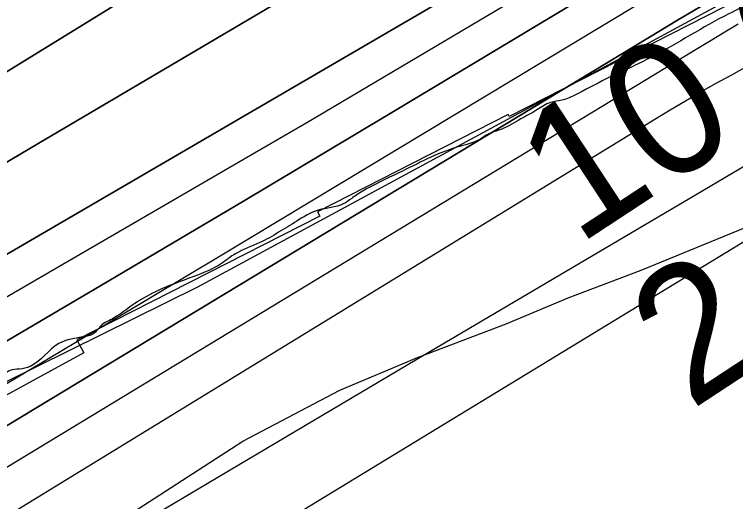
# Model space of a CAD drawing. Extents: x 3445503 to 3483459, y 540493 to 566012.
# Drawn here: x 3478045.2 to 3478406, y 552431.2 to 552675.1 of the extents above; entities that cross this region are included whole.
import ezdxf

# ---------------------------------------------------------------- set-up
doc = ezdxf.new("R2010")
doc.units = 0
for name, color, linetype in [('V-RIVR-EDGE', 7, 'Continuous'), ('V-RIVR-RANG', 7, 'Continuous'), ('V-RRAP-FSHR', 7, 'Continuous'), ('V-RRAP-RVMT', 7, 'Continuous'), ('V-SITE-VEGE', 7, 'Continuous'), ('V-TOPO-DPTH', 7, 'Continuous'), ('V-TOPO-MINR', 7, 'Continuous'), ('V-TOPO-WATR', 7, 'Continuous')]:
    doc.layers.add(name, color=color, linetype=linetype)

msp = doc.modelspace()

# ---------------------------------------------------------------- linework, layer by layer
at = {"layer": 'V-RIVR-EDGE'}
msp.add_spline([(3479768.7834022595, 553521.5466482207), (3479746.8492096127, 553508.0432454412), (3479737.4468765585, 553501.4614907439), (3479731.176648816, 553496.2625184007), (3479729.0831345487, 553493.1390089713), (3479725.5991016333, 553490.0189378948), (3479718.287704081, 553485.5178036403), (3479706.4468058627, 553476.8562880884), (3479686.254199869, 553464.7391060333), (3479678.2458238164, 553459.5444316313), (3479670.2279922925, 553450.5258309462), (3479664.9911980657, 553441.500353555), (3479660.8127654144, 553438.7296313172), (3479644.1033327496, 553429.3848906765), (3479636.4434459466, 553424.5369863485), (3479630.520847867, 553419.3371544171), (3479624.2549180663, 553415.8763303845), (3479613.8079768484, 553408.6018951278), (3479606.841630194, 553403.0570122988), (3479601.2666617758, 553397.8563207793), (3479591.169928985, 553391.6239149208), (3479577.948827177, 553387.137393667), (3479560.8891860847, 553376.7506236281), (3479543.1239706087, 553362.1940168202), (3479535.7996792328, 553352.4784376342), (3479527.788724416, 553346.2408742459), (3479508.9849178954, 553333.4249945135), (3479481.8276844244, 553316.4581889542), (3479463.3723671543, 553303.9890792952), (3479444.566841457, 553290.4779402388), (3479413.5693495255, 553266.9156265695), (3479396.501112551, 553253.0525599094), (3479388.1399493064, 553245.7729671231), (3479367.243488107, 553230.1812076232), (3479334.513864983, 553209.0565995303), (3479314.3186802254, 553195.8965284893), (3479313.6199825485, 553194.5077290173), (3479310.8337877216, 553192.4288277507), (3479300.7422124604, 553188.2821998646), (3479298.653855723, 553187.2444684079), (3479295.1672440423, 553183.0815083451), (3479290.288394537, 553178.2267273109), (3479282.976137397, 553173.3779633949), (3479278.1024454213, 553170.6089603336), (3479275.3205485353, 553170.2682073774), (3479273.9300298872, 553170.2716457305), (3479272.54380918, 553172.0132323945), (3479268.362797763, 553168.1996211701), (3479263.4848078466, 553163.6924697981), (3479260.6994726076, 553161.9611981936), (3479256.869529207, 553159.5372460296), (3479254.081615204, 553156.7630854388), (3479250.603599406, 553156.0764219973), (3479247.129881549, 553157.1279068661), (3479245.391733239, 553157.1322048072), (3479243.99605706, 553155.0498651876), (3479240.8536366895, 553149.4955268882), (3479226.2325607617, 553141.1885177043), (3479210.216668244, 553131.1467985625), (3479205.3352399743, 553125.2491285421), (3479200.458969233, 553121.4372364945), (3479196.981813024, 553121.0982027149), (3479190.7322154, 553124.242342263), (3479181.6749332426, 553116.616838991), (3479172.617651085, 553108.9913357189), (3479164.962921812, 553106.2292093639), (3479157.306473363, 553102.7718236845), (3479146.170289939, 553097.9325152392), (3479136.767956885, 553091.3507605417), (3479123.1871911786, 553081.9982836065), (3479107.865698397, 553071.6072156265), (3479086.28085458, 553058.7982125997), (3479076.5386281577, 553055.3459844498), (3479062.6231266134, 553051.2088120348), (3479060.533910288, 553049.8234509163), (3479055.6499032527, 553042.8828919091), (3479050.4251432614, 553038.7242297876), (3479038.2452112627, 553033.5398704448), (3479032.3243323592, 553029.035297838), (3479026.754521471, 553025.920384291), (3479019.4482814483, 553023.5050280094), (3479013.5334196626, 553021.4338630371), (3479007.612540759, 553016.92929043), (3478996.811093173, 553006.8746774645), (3478989.8473252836, 553002.3726836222), (3478976.9635380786, 552993.713746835), (3478963.3896490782, 552987.1423071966), (3478949.110185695, 552976.4010307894), (3478929.6033835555, 552960.4582032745), (3478919.8499824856, 552952.486789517), (3478912.8862145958, 552947.9847956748), (3478904.184298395, 552943.4870997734), (3478895.8325906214, 552940.0314332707), (3478888.176142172, 552936.5740475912), (3478872.855508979, 552926.5306092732), (3478856.1452167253, 552916.8382389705), (3478849.179729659, 552911.6409858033), (3478840.4752346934, 552906.1004009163), (3478830.3827998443, 552901.6061433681), (3478823.070542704, 552896.7573794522), (3478809.491496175, 552888.1001618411), (3478791.039617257, 552877.0215708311), (3478781.988352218, 552871.829475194), (3478772.240108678, 552865.9438394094), (3478747.1755298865, 552851.7529136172), (3478719.677543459, 552837.5680049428), (3478679.9927483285, 552815.4176996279), (3478675.1173371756, 552811.9534372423), (3478668.510654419, 552811.2745100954), (3478665.380268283, 552810.5869870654), (3478658.764130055, 552806.0841336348), (3478650.748017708, 552797.760792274), (3478644.1361774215, 552794.9960871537), (3478637.52175837, 552791.1884930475), (3478629.871327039, 552790.164515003), (3478624.6525841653, 552788.4392605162), (3478615.9455104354, 552781.8557866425), (3478609.676142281, 552777.0044439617), (3478596.4473041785, 552769.3892557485), (3478586.353150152, 552764.1997388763), (3478563.73487282, 552755.2172408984), (3478549.11465648, 552747.2578613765), (3478537.6239666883, 552739.6383752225), (3478534.4875634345, 552736.5174445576), (3478530.313428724, 552735.4848706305), (3478525.79768147, 552736.8865639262), (3478523.3616950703, 552735.849692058), (3478508.7388999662, 552726.8474235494), (3478487.151477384, 552712.9955315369), (3478471.835142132, 552704.6902415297), (3478459.65177178, 552698.1153635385), (3478454.78495651, 552698.1273977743), (3478447.130227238, 552695.3652714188), (3478427.9891061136, 552686.7218072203), (3478402.5837743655, 552675.3127783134), (3478364.29121706, 552653.8542939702), (3478354.5455522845, 552649.0115471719), (3478341.3201525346, 552642.7868776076), (3478325.308557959, 552634.4833067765), (3478319.0452069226, 552632.0653717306), (3478313.480553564, 552631.0362361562), (3478306.5185048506, 552627.2295016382), (3478298.511847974, 552622.7300865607), (3478288.7653236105, 552617.5397101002), (3478282.154342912, 552615.1226346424), (3478278.3243995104, 552612.6986824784), (3478266.4946759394, 552608.5563525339), (3478237.609609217, 552595.7654008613), (3478219.1620282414, 552586.4249581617), (3478213.938987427, 552582.9615553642), (3478209.760554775, 552580.1908331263), (3478197.2381506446, 552577.0931113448), (3478186.4478777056, 552571.557683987), (3478177.3957530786, 552566.0179586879), (3478167.9968583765, 552560.8267226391), (3478155.816066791, 552555.2947336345), (3478148.851439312, 552550.4451101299), (3478134.92992065, 552543.8745300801), (3478115.791378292, 552536.2739548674), (3478103.9547780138, 552529.350587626), (3478095.5970531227, 552523.4615134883), (3478092.4640882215, 552521.7311014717), (3478088.982634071, 552519.6539193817), (3478085.1483927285, 552515.4918189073), (3478080.277279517, 552513.765704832), (3478067.406386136, 552510.3212129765), (3478053.125203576, 552498.8846772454), (3478047.559690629, 552497.507912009), (3478043.038785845, 552496.8238273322), (3478041.298058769, 552495.7852362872), (3478039.2071232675, 552493.7046158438), (3478021.095997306, 552479.8441279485), (3478004.0320582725, 552467.7192095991), (3477990.797203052, 552457.6706137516), (3477982.094427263, 552452.8252881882), (3477973.0362855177, 552444.8521552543), (3477967.3848833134, 552440.8059690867)], degree=3, dxfattribs=at)
at = {"layer": 'V-RRAP-FSHR'}
msp.add_lwpolyline([(3479130.969, 553082.401), (3478816.881, 552888.5970000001), (3478576.85, 552763.205), (3478449.311, 552707.954), (3478289.8170000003, 552621.3640000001), (3478136.845, 552538.512), (3478008.2, 552474.97), (3477863.944, 552377.387), (3477688.914, 552251.158), (3477457.69, 552085.964), (3477224.473, 551942.407), (3476936.077, 551774.99), (3476793.745, 551715.647), (3476544.508, 551605.223), (3476233.506, 551453.813), (3476127.0130000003, 551390.08), (3475971.2770000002, 551277.253), (3475776.395, 551142.969), (3475474.3680000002, 550957.359), (3475375.893, 550912.962), (3475167.399, 550795.536), (3475098.0700000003, 550737.654), (3475020.515, 550657.755), (3474949.56, 550594.009)], dxfattribs=at)
at = {"layer": 'V-RRAP-RVMT'}
for p, q in [((3478432.345000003, 552695.1840000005), (3478292.714000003, 552624.0360000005)), ((3478292.2670000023, 552624.9190000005), (3478196.7590000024, 552576.2710000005)), ((3478292.714000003, 552624.0360000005), (3478292.2670000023, 552624.9190000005)), ((3478196.7590000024, 552576.2710000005), (3478197.9250000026, 552573.9950000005)), ((3478197.9250000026, 552573.9950000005), (3478076.4570000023, 552512.1230000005)), ((3478076.4570000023, 552512.1230000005), (3478079.9410000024, 552505.6710000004)), ((3478079.941000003, 552505.6710000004), (3477954.078000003, 552437.2910000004))]:
    msp.add_line(p, q, dxfattribs=at)
at = {"layer": 'V-SITE-VEGE'}
msp.add_lwpolyline([(3477480.328, 551939.235), (3477523.218, 551961.699), (3477553.452, 551982.716), (3477581.3910000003, 552010.866), (3477598.256, 552037.549), (3477611.179, 552065.066), (3477623.264, 552087.85), (3477646.399, 552109.729), (3477769.825, 552204.828), (3477853.423, 552267.951), (3478000.486, 552357.277), (3478049.011, 552389.953), (3478159.554, 552461.487), (3478208.005, 552487.052), (3478246.88, 552503.242), (3478291.291, 552520.162), (3478322.237, 552533.272), (3478358.718, 552547.1140000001), (3478449.153, 552584.099)], dxfattribs=at)
at = {"layer": 'V-TOPO-DPTH'}
for points in [[(3478795.8217256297, 553002.607331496), (3478369.6151839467, 552746.7821601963), (3478365.812279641, 552744.4944557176), (3478363.9126189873, 552743.3476320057), (3478360.4443861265, 552741.2489035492), (3478359.3297852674, 552740.5767688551), (3478355.9743934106, 552738.5797733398), (3478352.606277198, 552736.6041901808), (3478351.4822714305, 552735.9478819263), (3477636.859269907, 552319.2872022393), (3477615.8677123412, 552307.0697273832), (3477594.863652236, 552294.8738229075), (3477573.840838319, 552282.7102740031), (3477552.8055218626, 552270.5682954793), (3477531.7468258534, 552258.4670159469), (3477510.6694599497, 552246.3984308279), (3477489.5640892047, 552234.3788873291), (3477468.4400485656, 552222.3920382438), (3476838.64717599, 551865.9830362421)], [(3476838.64717599, 551865.9830362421), (3477468.4400485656, 552222.3920382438), (3477489.5640892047, 552234.3788873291), (3477510.6694599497, 552246.3984308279), (3477531.7468258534, 552258.4670159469), (3477552.8055218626, 552270.5682954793), (3477573.840838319, 552282.7102740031), (3477594.863652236, 552294.8738229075), (3477615.8677123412, 552307.0697273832), (3477636.859269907, 552319.2872022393), (3478351.4822714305, 552735.9478819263), (3478352.606277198, 552736.6041901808), (3478355.9743934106, 552738.5797733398), (3478359.3297852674, 552740.5767688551), (3478360.4443861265, 552741.2489035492), (3478363.9126189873, 552743.3476320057), (3478365.812279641, 552744.4944557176), (3478369.6151839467, 552746.7821601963), (3478795.8217256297, 553002.607331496)], [(3477007.205247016, 552045.4167570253), (3477086.6238187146, 552085.014014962), (3477165.528472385, 552125.5881681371), (3477243.662249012, 552167.6276641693), (3477321.2821076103, 552210.6440554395), (3477453.1137817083, 552285.3207769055), (3477464.3955162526, 552291.7938913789), (3477475.6285476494, 552298.349411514), (3477486.7885243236, 552305.0285401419), (3477497.8997978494, 552311.7900744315), (3478125.756246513, 552698.62440663), (3478155.826228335, 552717.0782141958), (3478185.939193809, 552735.4613319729), (3478216.116634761, 552753.738415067), (3478246.3370593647, 552771.9448083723), (3478276.6303135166, 552790.0293658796), (3478306.9776862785, 552808.0221718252), (3478337.406236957, 552825.8773504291), (3478367.888906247, 552843.6407774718), (3478555.6790117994, 552952.5044008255)], [(3478555.6790117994, 552952.5044008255), (3478367.888906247, 552843.6407774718), (3478337.406236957, 552825.8773504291), (3478306.9776862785, 552808.0221718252), (3478276.6303135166, 552790.0293658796), (3478246.3370593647, 552771.9448083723), (3478216.116634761, 552753.738415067), (3478185.939193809, 552735.4613319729), (3478155.826228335, 552717.0782141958), (3478125.756246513, 552698.62440663), (3477497.8997978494, 552311.7900744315), (3477486.7885243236, 552305.0285401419), (3477475.6285476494, 552298.349411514), (3477464.3955162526, 552291.7938913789), (3477453.1137817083, 552285.3207769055), (3477321.2821076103, 552210.6440554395), (3477243.662249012, 552167.6276641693), (3477165.528472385, 552125.5881681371), (3477086.6238187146, 552085.014014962), (3477007.205247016, 552045.4167570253)], [(3478457.8247094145, 552846.6201473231), (3478367.3661732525, 552793.5611016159), (3478349.0562487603, 552782.8093317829), (3478330.753305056, 552772.0457047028), (3478312.4608325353, 552761.2642917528), (3478294.175340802, 552750.4710215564), (3478057.400117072, 552610.5558814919), (3477963.0148750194, 552554.7177478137), (3477868.6671346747, 552498.8163929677), (3477774.375646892, 552442.8202063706), (3477680.121660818, 552386.760798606), (3477538.480085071, 552302.4202688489), (3477515.0241686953, 552288.5715624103), (3477491.5004683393, 552274.8399774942), (3477467.875092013, 552261.2840748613), (3477444.181931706, 552247.8452937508), (3477063.616202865, 552033.8583972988), (3476966.8010239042, 551979.8015569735)], [(3478457.8247094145, 552846.6201473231), (3478367.3661732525, 552793.5611016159), (3478349.0562487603, 552782.8093317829), (3478330.753305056, 552772.0457047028), (3478312.4608325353, 552761.2642917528), (3478294.175340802, 552750.4710215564), (3478057.400117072, 552610.5558814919), (3477963.0148750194, 552554.7177478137), (3477868.6671346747, 552498.8163929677), (3477774.375646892, 552442.8202063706), (3477680.121660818, 552386.760798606), (3477538.480085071, 552302.4202688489), (3477515.0241686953, 552288.5715624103), (3477491.5004683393, 552274.8399774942), (3477467.875092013, 552261.2840748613), (3477444.181931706, 552247.8452937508), (3477063.616202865, 552033.8583972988), (3476966.8010239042, 551979.8015569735)], [(3476574.255510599, 551672.8940099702), (3477109.1992653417, 551978.0890694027), (3477179.367923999, 552018.0195718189), (3477249.594734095, 552057.8472751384), (3477319.9087713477, 552097.5207798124), (3477390.2809600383, 552137.0914853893), (3477509.302723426, 552203.8463667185), (3477520.1952509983, 552209.9842869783), (3477531.0712545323, 552216.1512135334), (3477541.922472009, 552222.3616495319), (3477552.7571654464, 552228.601091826), (3477946.0549162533, 552456.1419133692), (3478017.46054152, 552497.6908075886), (3478088.7269689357, 552539.4757630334), (3478159.784599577, 552581.6148103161), (3478230.7030323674, 552623.9899188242), (3478314.906419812, 552674.5877520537), (3478343.628552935, 552691.8246234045), (3478372.363750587, 552709.039659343), (3478401.1185450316, 552726.221942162), (3478429.8864040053, 552743.3823895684)], [(3478429.8864040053, 552743.3823895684), (3478401.1185450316, 552726.221942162), (3478372.363750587, 552709.039659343), (3478343.628552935, 552691.8246234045), (3478314.906419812, 552674.5877520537), (3478230.7030323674, 552623.9899188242), (3478159.784599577, 552581.6148103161), (3478088.7269689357, 552539.4757630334), (3478017.46054152, 552497.6908075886), (3477946.0549162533, 552456.1419133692), (3477552.7571654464, 552228.601091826), (3477541.922472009, 552222.3616495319), (3477531.0712545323, 552216.1512135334), (3477520.1952509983, 552209.9842869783), (3477509.302723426, 552203.8463667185), (3477390.2809600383, 552137.0914853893), (3477319.9087713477, 552097.5207798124), (3477249.594734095, 552057.8472751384), (3477179.367923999, 552018.0195718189), (3477109.1992653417, 551978.0890694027), (3476574.255510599, 551672.8940099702)], [(3476984.1065376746, 551869.8438903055), (3477073.7123583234, 551919.1539754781), (3477496.0902263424, 552150.2348436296), (3477525.0491269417, 552166.1993367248), (3477553.9386453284, 552182.2874824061), (3477582.7240903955, 552198.561106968), (3477611.4401532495, 552214.9583841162), (3477677.6885007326, 552253.0701664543), (3477739.359434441, 552288.8149175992), (3477800.8740350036, 552324.8247556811), (3477862.154135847, 552361.2322241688), (3477923.277903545, 552397.9047795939), (3478362.9417434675, 552663.630811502), (3478377.0355903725, 552672.1285046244), (3478391.141413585, 552680.606222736), (3478405.2652012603, 552689.0539783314), (3478419.4009652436, 552697.4817589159)], [(3478419.4009652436, 552697.4817589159), (3478405.2652012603, 552689.0539783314), (3478391.141413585, 552680.606222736), (3478377.0355903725, 552672.1285046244), (3478362.9417434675, 552663.630811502), (3477923.277903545, 552397.9047795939), (3477862.154135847, 552361.2322241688), (3477800.8740350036, 552324.8247556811), (3477739.359434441, 552288.8149175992), (3477677.6885007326, 552253.0701664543), (3477611.4401532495, 552214.9583841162), (3477582.7240903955, 552198.561106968), (3477553.9386453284, 552182.2874824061), (3477525.0491269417, 552166.1993367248), (3477496.0902263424, 552150.2348436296), (3477073.7123583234, 551919.1539754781), (3476984.1065376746, 551869.8438903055)], [(3476712.262990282, 551679.4252794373), (3477303.2532868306, 551987.5436551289), (3477350.0859643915, 552012.3204214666), (3477396.7142993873, 552037.4706335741), (3477443.0361205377, 552063.1810143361), (3477489.1535991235, 552089.2648408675), (3477568.6230179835, 552134.8466963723), (3477574.8365832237, 552138.446580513), (3477581.028958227, 552142.08220087), (3477587.189547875, 552145.7714255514), (3477593.3289472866, 552149.4963864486), (3478365.6917501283, 552622.710065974), (3478373.2902029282, 552627.2974159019), (3478380.927645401, 552631.8178979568), (3478388.623572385, 552636.2380782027), (3478396.358489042, 552640.5913905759), (3478404.129474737, 552644.8820793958), (3478411.909547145, 552649.1561649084)]]:
    msp.add_lwpolyline(points, dxfattribs=at)
at = {"layer": 'V-TOPO-MINR'}
for points in [[(3476838.64717599, 551865.9830362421), (3477468.4400485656, 552222.3920382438), (3477489.5640892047, 552234.3788873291), (3477510.6694599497, 552246.3984308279), (3477531.7468258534, 552258.4670159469), (3477552.8055218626, 552270.5682954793), (3477573.840838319, 552282.7102740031), (3477594.863652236, 552294.8738229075), (3477615.8677123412, 552307.0697273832), (3477636.859269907, 552319.2872022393), (3478351.4822714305, 552735.9478819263), (3478352.606277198, 552736.6041901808), (3478355.9743934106, 552738.5797733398), (3478359.3297852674, 552740.5767688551), (3478360.4443861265, 552741.2489035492), (3478363.9126189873, 552743.3476320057), (3478365.812279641, 552744.4944557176), (3478369.6151839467, 552746.7821601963), (3478795.8217256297, 553002.607331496)], [(3477007.205247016, 552045.4167570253), (3477086.6238187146, 552085.014014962), (3477165.528472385, 552125.5881681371), (3477243.662249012, 552167.6276641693), (3477321.2821076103, 552210.6440554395), (3477453.1137817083, 552285.3207769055), (3477464.3955162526, 552291.7938913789), (3477475.6285476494, 552298.349411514), (3477486.7885243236, 552305.0285401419), (3477497.8997978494, 552311.7900744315), (3478125.756246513, 552698.62440663), (3478155.826228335, 552717.0782141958), (3478185.939193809, 552735.4613319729), (3478216.116634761, 552753.738415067), (3478246.3370593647, 552771.9448083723), (3478276.6303135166, 552790.0293658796), (3478306.9776862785, 552808.0221718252), (3478337.406236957, 552825.8773504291), (3478367.888906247, 552843.6407774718), (3478555.6790117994, 552952.5044008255)], [(3476966.8010239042, 551979.8015569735), (3477063.616202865, 552033.8583972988), (3477444.181931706, 552247.8452937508), (3477467.875092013, 552261.2840748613), (3477491.5004683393, 552274.8399774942), (3477515.0241686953, 552288.5715624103), (3477538.480085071, 552302.4202688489), (3477680.121660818, 552386.760798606), (3477774.375646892, 552442.8202063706), (3477868.6671346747, 552498.8163929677), (3477963.0148750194, 552554.7177478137), (3478057.400117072, 552610.5558814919), (3478294.175340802, 552750.4710215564), (3478312.4608325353, 552761.2642917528), (3478330.753305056, 552772.0457047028), (3478349.0562487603, 552782.8093317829), (3478367.3661732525, 552793.5611016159), (3478457.8247094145, 552846.6201473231)], [(3476580.5182835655, 551696.8923635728), (3477400.3642529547, 552162.8427273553), (3477420.4436593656, 552174.2539443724), (3477440.523461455, 552185.6644650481), (3477460.6038570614, 552197.0739412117), (3477480.684648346, 552208.4827210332), (3477515.0673219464, 552228.0158457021), (3477517.954654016, 552229.6617513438), (3477520.8387605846, 552231.3132707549), (3477523.718028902, 552232.9732108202), (3477526.594071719, 552234.6387646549), (3478156.929542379, 552600.9051105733), (3478191.422587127, 552621.0418575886), (3478225.860541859, 552641.2719495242), (3478260.215861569, 552661.6420588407), (3478294.516091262, 552682.1055130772), (3478328.781921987, 552702.627403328), (3478363.05697954, 552723.1338597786), (3478397.345877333, 552743.6171655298), (3478431.644001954, 552764.0850374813)], [(3476574.255510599, 551672.8940099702), (3477109.1992653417, 551978.0890694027), (3477179.367923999, 552018.0195718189), (3477249.594734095, 552057.8472751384), (3477319.9087713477, 552097.5207798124), (3477390.2809600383, 552137.0914853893), (3477509.302723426, 552203.8463667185), (3477520.1952509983, 552209.9842869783), (3477531.0712545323, 552216.1512135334), (3477541.922472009, 552222.3616495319), (3477552.7571654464, 552228.601091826), (3477946.0549162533, 552456.1419133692), (3478017.46054152, 552497.6908075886), (3478088.7269689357, 552539.4757630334), (3478159.784599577, 552581.6148103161), (3478230.7030323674, 552623.9899188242), (3478314.906419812, 552674.5877520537), (3478343.628552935, 552691.8246234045), (3478372.363750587, 552709.039659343), (3478401.1185450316, 552726.221942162), (3478429.8864040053, 552743.3823895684)], [(3476950.135472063, 551869.3981057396), (3477068.2001181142, 551936.0678455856), (3477186.518109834, 552002.2869341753), (3477305.0049986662, 552068.205588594), (3477502.9610690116, 552177.8422192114), (3477522.5679638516, 552188.7678909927), (3477542.136679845, 552199.7611130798), (3477561.6481275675, 552210.8556606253), (3477581.121396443, 552222.0177584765), (3477744.949059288, 552316.4891162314), (3477846.1361517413, 552375.2282500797), (3477947.094765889, 552434.3549423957), (3478047.710662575, 552494.0629724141), (3478148.098080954, 552554.1585609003), (3478338.86670358, 552669.1082901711), (3478360.2912361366, 552681.9943078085), (3478381.72959887, 552694.8572327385), (3478403.188706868, 552707.6855186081), (3478424.661645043, 552720.4907117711)], [(3476439.644443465, 551542.8067751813), (3476532.854356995, 551598.902260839), (3476539.4098012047, 551602.8125533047), (3476545.985353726, 551606.6884237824), (3476552.591068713, 551610.5126612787), (3476559.2168920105, 551614.3024767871), (3476636.90012209, 551658.3325062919), (3476682.4588426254, 551683.9738767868), (3476728.1191530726, 551709.4317431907), (3476773.931848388, 551734.6143534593), (3476819.846133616, 551759.6134596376), (3477524.7411140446, 552140.6645260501), (3477545.6676822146, 552152.0821046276), (3477566.534219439, 552163.6073800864), (3477587.3107102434, 552175.2942008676), (3477608.027170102, 552187.0887185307), (3477628.6556696, 552199.0367483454), (3477649.226934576, 552211.0817378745), (3477669.712347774, 552223.2721669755), (3477690.1405264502, 552235.5595557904), (3478387.127535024, 552658.1612868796), (3478393.8592520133, 552662.2307787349), (3478400.5980854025, 552666.2884165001), (3478407.347593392, 552670.3282731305)], [(3476712.262990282, 551679.4252794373), (3477303.2532868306, 551987.5436551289), (3477350.0859643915, 552012.3204214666), (3477396.7142993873, 552037.4706335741), (3477443.0361205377, 552063.1810143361), (3477489.1535991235, 552089.2648408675), (3477568.6230179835, 552134.8466963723), (3477574.8365832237, 552138.446580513), (3477581.028958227, 552142.08220087), (3477587.189547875, 552145.7714255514), (3477593.3289472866, 552149.4963864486), (3478365.6917501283, 552622.710065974), (3478373.2902029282, 552627.2974159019), (3478380.927645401, 552631.8178979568), (3478388.623572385, 552636.2380782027), (3478396.358489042, 552640.5913905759), (3478404.129474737, 552644.8820793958), (3478411.909547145, 552649.1561649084)], [(3476602.0785296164, 551563.1561039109), (3476624.3420642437, 551574.9468855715), (3476796.5345028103, 551665.8413738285), (3476904.622543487, 551723.5736259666), (3477012.326941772, 551782.0048729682), (3477119.4558764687, 551841.4846122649), (3477226.2011687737, 551901.663346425), (3477558.3669956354, 552091.0675181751), (3477578.9298384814, 552102.8932841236), (3477599.4337076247, 552114.8195842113), (3477619.849116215, 552126.8966855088), (3477640.205551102, 552139.0743209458), (3477870.3451430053, 552277.9027604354), (3477964.219104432, 552334.3523720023), (3478058.197530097, 552390.6269749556), (3478152.33265212, 552446.6390649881), (3478246.57223838, 552502.4761464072), (3478389.662801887, 552586.9879359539), (3478412.4600235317, 552600.3956767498)], [(3477235.8186064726, 551855.452614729), (3477563.8141949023, 552048.6016308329), (3477592.523413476, 552065.5388397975), (3477621.214468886, 552082.5067048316), (3477649.8782795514, 552099.5205539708), (3477678.5239270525, 552116.5650591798), (3477707.131909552, 552133.6724658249), (3477735.707835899, 552150.8330838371), (3477764.2356780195, 552168.0735188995), (3477792.731463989, 552185.3671653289), (3478434.9275535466, 552576.3352036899)]]:
    msp.add_lwpolyline(points, dxfattribs=at)
at = {"layer": 'V-TOPO-WATR'}
msp.add_lwpolyline([(3476984.1065376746, 551869.8438903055), (3477073.7123583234, 551919.1539754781), (3477496.0902263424, 552150.2348436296), (3477525.0491269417, 552166.1993367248), (3477553.9386453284, 552182.2874824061), (3477582.7240903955, 552198.561106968), (3477611.4401532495, 552214.9583841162), (3477677.6885007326, 552253.0701664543), (3477739.359434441, 552288.8149175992), (3477800.8740350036, 552324.8247556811), (3477862.154135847, 552361.2322241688), (3477923.277903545, 552397.9047795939), (3478362.9417434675, 552663.630811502), (3478377.0355903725, 552672.1285046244), (3478391.141413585, 552680.606222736), (3478405.2652012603, 552689.0539783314), (3478419.4009652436, 552697.4817589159)], dxfattribs=at)

# ---------------------------------------------------------------- texts
at = {"layer": 'V-RIVR-RANG'}
for s, p in [('10.6', (3478326.88523825, 552559.0136725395)), ('24.7', (3478383.540549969, 552476.5843742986))]:
    msp.add_text(s, height=67.00000000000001, rotation=33.298325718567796, dxfattribs=at).set_placement(p)

doc.saveas('drawing.dxf')
